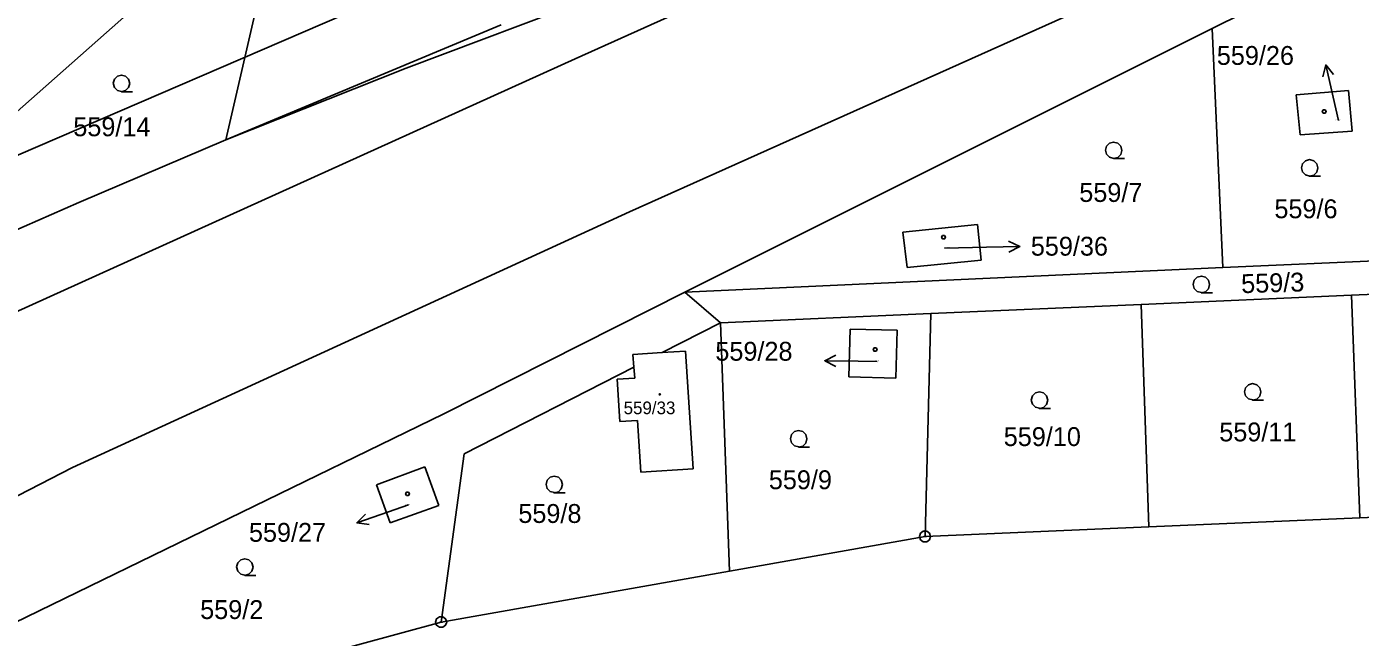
# Model space of a CAD drawing. Extents: x -759699 to -757730, y -1172308 to -1170857.
# Drawn here: x -759171.2 to -759051, y -1171675.5 to -1171620.5 of the extents above; entities that cross this region are included whole.
import ezdxf

# ---------------------------------------------------------------- set-up
doc = ezdxf.new("R2010")
doc.units = 0
for name, color, linetype in [('Vrstva 1', 7, 'Continuous'), ('Vrstva 12', 7, 'Continuous'), ('Vrstva 2', 7, 'Continuous'), ('Vrstva 3', 7, 'Continuous'), ('Vrstva 4', 7, 'Continuous'), ('Vrstva 5', 7, 'Continuous'), ('Vrstva 6', 7, 'Continuous'), ('Vrstva 7', 7, 'Continuous'), ('Vrstva 8', 7, 'Continuous')]:
    doc.layers.add(name, color=color, linetype=linetype)

msp = doc.modelspace()

# ---------------------------------------------------------------- linework, layer by layer
at = {"layer": 'Vrstva 1'}
for p, q in [((-759153.26, -1171630.69), (-759146.88, -1171603.11)), ((-759183.56, -1171638.31), (-759155.62, -1171613.61)), ((-759064.34, -1171620.67), (-759049.49, -1171613.28)), ((-759118.37, -1171617.22), (-759136.99, -1171624.23)), ((-759128.44, -1171620.34), (-759153.26, -1171630.69)), ((-759064.34, -1171620.67), (-759111.89, -1171644.42)), ((-759063.39, -1171642.22), (-759064.34, -1171620.67)), ((-759136.99, -1171624.23), (-759153.26, -1171630.69)), ((-759056.79, -1171626.66), (-759052.07, -1171626.25)), ((-759056.42, -1171630.24), (-759056.79, -1171626.66)), ((-759052.07, -1171626.25), (-759051.74, -1171629.92)), ((-759166.5, -1171636.34), (-759153.26, -1171630.69)), ((-759051.74, -1171629.92), (-759056.42, -1171630.24)), ((-759190.04, -1171646.69), (-759166.5, -1171636.34)), ((-759092.24, -1171639.03), (-759085.51, -1171638.33)), ((-759091.84, -1171642.21), (-759092.24, -1171639.03)), ((-759085.51, -1171638.33), (-759085.17, -1171641.55)), ((-759085.17, -1171641.55), (-759091.84, -1171642.21)), ((-759046.9, -1171641.5), (-759063.39, -1171642.22)), ((-759111.89, -1171644.42), (-759063.39, -1171642.22)), ((-759051.78, -1171644.71), (-759032.82, -1171643.88)), ((-759111.89, -1171644.42), (-759133.6, -1171655.39)), ((-759111.89, -1171644.42), (-759108.67, -1171647.2)), ((-759070.74, -1171645.54), (-759051.78, -1171644.71)), ((-759051.03, -1171664.78), (-759051.78, -1171644.71)), ((-759108.67, -1171647.2), (-759089.7, -1171646.37)), ((-759090.23, -1171666.46), (-759089.7, -1171646.37)), ((-759089.7, -1171646.37), (-759070.74, -1171645.54)), ((-759070.05, -1171665.59), (-759070.74, -1171645.54)), ((-759113.91, -1171649.88), (-759108.67, -1171647.2)), ((-759107.84, -1171669.57), (-759108.67, -1171647.2)), ((-759097.09, -1171652.05), (-759096.97, -1171647.76)), ((-759096.97, -1171647.76), (-759092.75, -1171647.87)), ((-759092.75, -1171647.87), (-759092.87, -1171652.17)), ((-759113.91, -1171649.88), (-759116.56, -1171650.04)), ((-759116.56, -1171650.04), (-759116.47, -1171651.19)), ((-759111.82, -1171649.75), (-759113.91, -1171649.88)), ((-759111.12, -1171660.36), (-759111.82, -1171649.75)), ((-759131.76, -1171659), (-759116.47, -1171651.19)), ((-759116.47, -1171651.19), (-759116.39, -1171652.18)), ((-759116.39, -1171652.18), (-759117.97, -1171652.28)), ((-759117.97, -1171652.28), (-759117.74, -1171656.09)), ((-759092.87, -1171652.17), (-759097.09, -1171652.05)), ((-759172.37, -1171674.25), (-759133.6, -1171655.39)), ((-759117.74, -1171656.09), (-759116.14, -1171655.99)), ((-759116.14, -1171655.99), (-759115.85, -1171660.67)), ((-759133.84, -1171674.17), (-759131.76, -1171659)), ((-759139.67, -1171661.79), (-759135.3, -1171660.17)), ((-759135.3, -1171660.17), (-759134.06, -1171663.66)), ((-759115.85, -1171660.67), (-759111.12, -1171660.36)), ((-759138.43, -1171665.23), (-759139.67, -1171661.79)), ((-759134.06, -1171663.66), (-759138.43, -1171665.23)), ((-759031.99, -1171663.96), (-759051.03, -1171664.78)), ((-759070.05, -1171665.59), (-759090.23, -1171666.46)), ((-759070.05, -1171665.59), (-759051.03, -1171664.78)), ((-759090.23, -1171666.46), (-759107.84, -1171669.57)), ((-759107.84, -1171669.57), (-759133.84, -1171674.17)), ((-759169.95, -1171683.97), (-759133.84, -1171674.17))]:
    msp.add_line(p, q, dxfattribs=at)
at = {"layer": 'Vrstva 12'}
for p, q in [((-759056.79, -1171626.66), (-759052.07, -1171626.25)), ((-759056.42, -1171630.24), (-759056.79, -1171626.66)), ((-759052.07, -1171626.25), (-759051.74, -1171629.92)), ((-759051.74, -1171629.92), (-759056.42, -1171630.24)), ((-759092.24, -1171639.03), (-759085.51, -1171638.33)), ((-759091.84, -1171642.21), (-759092.24, -1171639.03)), ((-759085.51, -1171638.33), (-759085.17, -1171641.55)), ((-759085.17, -1171641.55), (-759091.84, -1171642.21)), ((-759097.09, -1171652.05), (-759096.97, -1171647.76)), ((-759096.97, -1171647.76), (-759092.75, -1171647.87)), ((-759092.75, -1171647.87), (-759092.87, -1171652.17)), ((-759113.91, -1171649.88), (-759116.56, -1171650.04)), ((-759116.56, -1171650.04), (-759116.47, -1171651.19)), ((-759111.82, -1171649.75), (-759113.91, -1171649.88)), ((-759111.12, -1171660.36), (-759111.82, -1171649.75)), ((-759116.47, -1171651.19), (-759116.39, -1171652.18)), ((-759116.39, -1171652.18), (-759117.97, -1171652.28)), ((-759117.97, -1171652.28), (-759117.74, -1171656.09)), ((-759092.87, -1171652.17), (-759097.09, -1171652.05)), ((-759117.74, -1171656.09), (-759116.14, -1171655.99)), ((-759116.14, -1171655.99), (-759115.85, -1171660.67)), ((-759139.67, -1171661.79), (-759135.3, -1171660.17)), ((-759135.3, -1171660.17), (-759134.06, -1171663.66)), ((-759115.85, -1171660.67), (-759111.12, -1171660.36)), ((-759138.43, -1171665.23), (-759139.67, -1171661.79)), ((-759134.06, -1171663.66), (-759138.43, -1171665.23))]:
    msp.add_line(p, q, dxfattribs=at)
at = {"layer": 'Vrstva 3'}
for points in [[(-759162.64, -1171626.35), (-759163.02, -1171626.25), (-759163.29, -1171625.98), (-759163.39, -1171625.61), (-759163.29, -1171625.24), (-759163.02, -1171624.97), (-759162.65, -1171624.87), (-759162.28, -1171624.97), (-759162.01, -1171625.24), (-759161.91, -1171625.62), (-759162.01, -1171626), (-759162.28, -1171626.27), (-759162.66, -1171626.37), (-759161.66, -1171626.37)], [(-759073.22, -1171632.38), (-759073.6, -1171632.28), (-759073.87, -1171632.01), (-759073.97, -1171631.64), (-759073.87, -1171631.27), (-759073.6, -1171631), (-759073.23, -1171630.9), (-759072.86, -1171631), (-759072.59, -1171631.27), (-759072.49, -1171631.65), (-759072.59, -1171632.03), (-759072.86, -1171632.3), (-759073.24, -1171632.4), (-759072.24, -1171632.4)], [(-759055.56, -1171633.97), (-759055.94, -1171633.87), (-759056.21, -1171633.6), (-759056.31, -1171633.23), (-759056.21, -1171632.86), (-759055.94, -1171632.59), (-759055.57, -1171632.49), (-759055.2, -1171632.59), (-759054.93, -1171632.86), (-759054.83, -1171633.24), (-759054.93, -1171633.62), (-759055.2, -1171633.89), (-759055.58, -1171633.99), (-759054.58, -1171633.99)], [(-759065.31, -1171644.47), (-759065.69, -1171644.37), (-759065.96, -1171644.1), (-759066.06, -1171643.73), (-759065.96, -1171643.36), (-759065.69, -1171643.09), (-759065.32, -1171642.99), (-759064.95, -1171643.09), (-759064.68, -1171643.36), (-759064.58, -1171643.74), (-759064.68, -1171644.12), (-759064.95, -1171644.39), (-759065.33, -1171644.49), (-759064.33, -1171644.49)], [(-759079.9, -1171654.9), (-759080.28, -1171654.8), (-759080.55, -1171654.53), (-759080.65, -1171654.16), (-759080.55, -1171653.79), (-759080.28, -1171653.52), (-759079.91, -1171653.42), (-759079.54, -1171653.52), (-759079.27, -1171653.79), (-759079.17, -1171654.17), (-759079.27, -1171654.55), (-759079.54, -1171654.82), (-759079.92, -1171654.92), (-759078.92, -1171654.92)], [(-759060.69, -1171654.15), (-759061.07, -1171654.05), (-759061.34, -1171653.78), (-759061.44, -1171653.41), (-759061.34, -1171653.04), (-759061.07, -1171652.77), (-759060.7, -1171652.67), (-759060.33, -1171652.77), (-759060.06, -1171653.04), (-759059.96, -1171653.42), (-759060.06, -1171653.8), (-759060.33, -1171654.07), (-759060.71, -1171654.17), (-759059.71, -1171654.17)], [(-759101.61, -1171658.38), (-759101.99, -1171658.28), (-759102.26, -1171658.01), (-759102.36, -1171657.64), (-759102.26, -1171657.27), (-759101.99, -1171657), (-759101.62, -1171656.9), (-759101.25, -1171657), (-759100.98, -1171657.27), (-759100.88, -1171657.65), (-759100.98, -1171658.03), (-759101.25, -1171658.3), (-759101.63, -1171658.4), (-759100.63, -1171658.4)], [(-759123.64, -1171662.5), (-759124.02, -1171662.4), (-759124.29, -1171662.13), (-759124.39, -1171661.76), (-759124.29, -1171661.39), (-759124.02, -1171661.12), (-759123.65, -1171661.02), (-759123.28, -1171661.12), (-759123.01, -1171661.39), (-759122.91, -1171661.77), (-759123.01, -1171662.15), (-759123.28, -1171662.42), (-759123.66, -1171662.52), (-759122.66, -1171662.52)], [(-759151.53, -1171669.94), (-759151.91, -1171669.84), (-759152.18, -1171669.57), (-759152.28, -1171669.2), (-759152.18, -1171668.83), (-759151.91, -1171668.56), (-759151.54, -1171668.46), (-759151.17, -1171668.56), (-759150.9, -1171668.83), (-759150.8, -1171669.21), (-759150.9, -1171669.59), (-759151.17, -1171669.86), (-759151.55, -1171669.96), (-759150.55, -1171669.96)]]:
    msp.add_lwpolyline(points, dxfattribs=at)
at = {"layer": 'Vrstva 4'}
for p, q in [((-759072.45, -1171601.16), (-759121.76, -1171623.41)), ((-759066.3, -1171614.53), (-759116.88, -1171637.18)), ((-759121.76, -1171623.41), (-759172.26, -1171646.28)), ((-759167.08, -1171660.23), (-759116.88, -1171637.18)), ((-759210.31, -1171682.44), (-759167.08, -1171660.23))]:
    msp.add_line(p, q, dxfattribs=at)
at = {"layer": 'Vrstva 5'}
for points in [[(-759054.15, -1171628), (-759054.06, -1171628.15), (-759054.15, -1171628.3), (-759054.33, -1171628.3), (-759054.42, -1171628.15), (-759054.33, -1171628)], [(-759088.46, -1171639.34), (-759088.37, -1171639.49), (-759088.46, -1171639.64), (-759088.64, -1171639.64), (-759088.73, -1171639.49), (-759088.64, -1171639.34)], [(-759094.64, -1171649.45), (-759094.55, -1171649.6), (-759094.64, -1171649.75), (-759094.82, -1171649.75), (-759094.91, -1171649.6), (-759094.82, -1171649.45)], [(-759114.113, -1171653.605), (-759114.086, -1171653.65), (-759114.113, -1171653.695), (-759114.167, -1171653.695), (-759114.194, -1171653.65), (-759114.167, -1171653.605)], [(-759136.78, -1171662.45), (-759136.69, -1171662.6), (-759136.78, -1171662.75), (-759136.96, -1171662.75), (-759137.05, -1171662.6), (-759136.96, -1171662.45)]]:
    msp.add_lwpolyline(points, close=True, dxfattribs=at)
at = {"layer": 'Vrstva 6'}
msp.add_line((-759224.97, -1171654.89), (-759105.39, -1171603.36), dxfattribs=at)
at = {"layer": 'Vrstva 7'}
for p, q in [((-759054.112, -1171623.946), (-759053.44, -1171626.87)), ((-759052.96, -1171628.95), (-759053.44, -1171626.87)), ((-759088.47, -1171640.46), (-759084.68, -1171640.38)), ((-759081.681, -1171640.315), (-759084.68, -1171640.38)), ((-759099.27, -1171650.612), (-759096.27, -1171650.65)), ((-759094.53, -1171650.67), (-759096.27, -1171650.65)), ((-759141.432, -1171665.23), (-759138.6, -1171664.24)), ((-759136.79, -1171663.61), (-759138.6, -1171664.24))]:
    msp.add_line(p, q, dxfattribs=at)
for points in [[(-759054.375, -1171625.033), (-759054.112, -1171623.946), (-759053.401, -1171624.809)], [(-759082.691, -1171639.837), (-759081.681, -1171640.315), (-759082.67, -1171640.837)], [(-759098.276, -1171651.124), (-759099.27, -1171650.612), (-759098.263, -1171650.124)], [(-759140.323, -1171665.372), (-759141.432, -1171665.23), (-759140.653, -1171664.428)]]:
    msp.add_lwpolyline(points, dxfattribs=at)
at = {"layer": 'Vrstva 8'}
for p, q in [((-759090.35, -1171666.46), (-759090.11, -1171666.46)), ((-759133.96, -1171674.17), (-759133.72, -1171674.17))]:
    msp.add_line(p, q, dxfattribs=at)
for points in [[(-759090.08, -1171665.98), (-759089.83, -1171666.16), (-759089.73, -1171666.45), (-759089.83, -1171666.74), (-759090.08, -1171666.92), (-759090.39, -1171666.92), (-759090.64, -1171666.74), (-759090.74, -1171666.45), (-759090.64, -1171666.16), (-759090.39, -1171665.98)], [(-759133.69, -1171673.69), (-759133.44, -1171673.87), (-759133.34, -1171674.16), (-759133.44, -1171674.45), (-759133.69, -1171674.63), (-759134, -1171674.63), (-759134.25, -1171674.45), (-759134.35, -1171674.16), (-759134.25, -1171673.87), (-759134, -1171673.69)]]:
    msp.add_lwpolyline(points, close=True, dxfattribs=at)

# ---------------------------------------------------------------- texts
at = {"layer": 'Vrstva 2'}
for s, height, p in [('559/14', 1.7, (-759166.998, -1171630.38)), ('559/26', 0.1, (-759053.212, -1171628.95)), ('559/7', 1.7, (-759076.327, -1171636.3)), ('559/6', 1.7, (-759058.737, -1171637.77)), ('559/36', 0.1, (-759088.456, -1171640.46)), ('559/28', 0.1, (-759094.784, -1171650.67)), ('559/33', 1.14, (-759117.394, -1171655.43)), ('559/11', 1.7, (-759063.71, -1171657.88)), ('559/10', 1.7, (-759083.135, -1171658.3)), ('559/9', 1.7, (-759104.307, -1171662.19)), ('559/27', 0.1, (-759137.04, -1171663.61)), ('559/8', 1.7, (-759126.887, -1171665.23)), ('559/2', 1.7, (-759155.561, -1171673.89))]:
    msp.add_text(s, height=height, dxfattribs=at).set_placement(p)
msp.add_text('559/3', height=1.7, rotation=1.66158, dxfattribs=at).set_placement((-759061.712, -1171644.525))
at = {"layer": 'Vrstva 7'}
for s, p in [('559/26', (-759063.928, -1171623.95)), ('559/36', (-759080.693, -1171641.14)), ('559/28', (-759109.128, -1171650.61)), ('559/27', (-759151.167, -1171666.93))]:
    msp.add_text(s, height=1.7, dxfattribs=at).set_placement(p)

doc.saveas('drawing.dxf')
